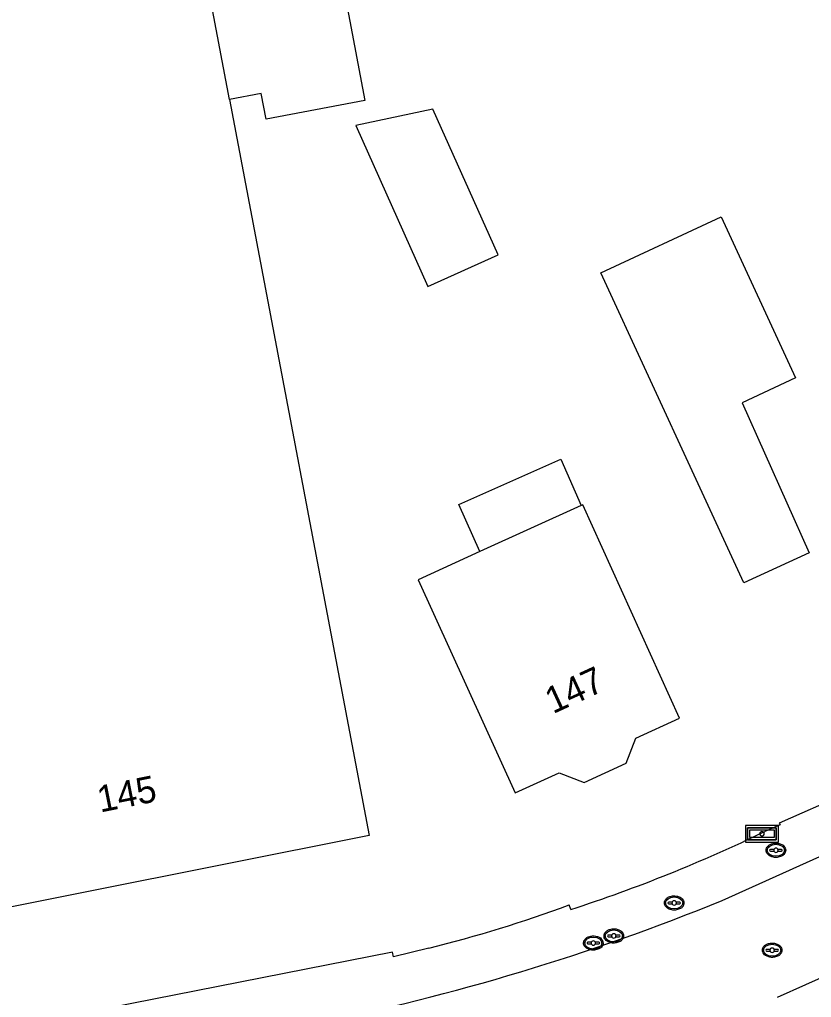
# Model space of a CAD drawing. Extents: x 194485 to 197793, y 468269 to 470822.
# Drawn here: x 195554.82 to 195590.7, y 469557.1 to 469601.41 of the extents above; entities that cross this region are included whole.
import ezdxf

# ---------------------------------------------------------------- set-up
doc = ezdxf.new("R2010")
doc.units = 0
for name, color, linetype in [('BGT grensvlak gebouwinstallatie plus 1', 7, 'Continuous'), ('BGT grensvlak pand op maaiveld', 7, 'Continuous'), ('BGT grensvlak pand op maaiveld LR', 7, 'Continuous'), ('BGT grensvlak wegdeel', 7, 'Continuous'), ('BGT puntobject bord wegwijzer', 7, 'Continuous'), ('BGT puntobject put brandkraan -put', 7, 'Continuous'), ('BGT puntobject put inspectie- rioolput', 7, 'Continuous'), ('BGT puntobject put kolk', 7, 'Continuous'), ('BGT puntobject put waterleidingput', 7, 'Continuous'), ('BGT tekst huisnummerreeks', 7, 'Continuous')]:
    doc.layers.add(name, color=color, linetype=linetype)

msp = doc.modelspace()

# ---------------------------------------------------------------- linework, layer by layer
at = {"layer": 'BGT grensvlak gebouwinstallatie plus 1'}
for p, q in [((195574.726, 469579.435), (195579.337, 469581.489)), ((195579.337, 469581.489), (195580.271, 469579.392)), ((195575.677, 469577.299), (195574.726, 469579.435))]:
    msp.add_line(p, q, dxfattribs=at)
at = {"layer": 'BGT grensvlak pand op maaiveld'}
msp.add_line((195580.271, 469579.392), (195575.677, 469577.299), dxfattribs=at)
for points in [[(195562.079, 469609.647), (195567.998, 469610.769), (195570.468, 469597.744), (195565.988, 469596.895), (195565.769, 469598.051), (195564.33, 469597.779)], [(195564.33, 469597.779), (195570.652, 469564.438), (195551.039, 469560.525), (195548.607, 469573.316)], [(195573.31, 469589.305), (195576.509, 469590.746), (195573.538, 469597.35), (195570.049, 469596.612), (195573.31, 469589.305)], [(195581.154, 469589.937), (195586.603, 469592.473), (195589.982, 469585.171), (195587.565, 469584.036), (195590.59, 469577.243), (195587.64, 469575.88), (195581.154, 469589.937)], [(195577.281, 469566.364), (195579.27, 469567.274), (195580.399, 469566.837), (195582.304, 469567.714), (195582.736, 469568.846), (195584.721, 469569.76), (195580.338, 469579.422), (195580.271, 469579.392)], [(195575.677, 469577.299), (195572.883, 469576.027), (195577.281, 469566.364)]]:
    msp.add_lwpolyline(points, dxfattribs=at)
at = {"layer": 'BGT grensvlak pand op maaiveld LR'}
msp.add_line((195564.33, 469597.779), (195562.079, 469609.647), dxfattribs=at)
at = {"layer": 'BGT grensvlak wegdeel'}
for p, q in [((195598.811, 469561.395), (195589.142, 469557.1)), ((195579.795, 469561.084), (195579.725, 469561.293))]:
    msp.add_line(p, q, dxfattribs=at)
for points in [[(195666.849, 469600.589), (195659.417, 469597.157), (195659.342, 469597.33), (195654.665, 469595.185), (195654.747, 469595.039), (195646.406, 469591.161), (195646.319, 469591.337), (195629.42, 469583.617), (195629.506, 469583.437), (195607.882, 469573.497), (195607.928, 469573.406), (195602.932, 469571.102), (195602.963, 469570.992), (195592.231, 469566.205), (195592.187, 469566.291), (195589.234, 469564.991), (195589.275, 469564.914), (195588.58, 469564.619)], [(195586.657, 469561.495), (195606.069, 469570.243), (195618.307, 469575.848), (195619.049, 469576.168)], [(195573.362, 469559.338), (195571.758, 469558.934), (195571.719, 469559.145), (195551.996, 469555.266), (195552.053, 469554.965), (195551.369, 469554.852), (195538.471, 469552.384), (195537.991, 469552.279)]]:
    msp.add_lwpolyline(points, dxfattribs=at)
for centre, radius, start, end in [((195558.332, 469627.105), 69.422, 288.00861, 295.83015), ((195547.953, 469656.295), 102.396, 281.36643, 292.20849), ((195558.892, 469617.766), 60.193, 283.90962, 290.24901)]:
    msp.add_arc(centre, radius, start, end, dxfattribs=at)
at = {"layer": 'BGT puntobject bord wegwijzer'}
for points in [[(195587.707, 469564.89), (195587.707, 469564.14), (195589.207, 469564.14), (195589.207, 469564.89)], [(195589.107, 469564.79), (195589.107, 469564.24), (195587.807, 469564.24), (195587.807, 469564.79)], [(195587.807, 469564.79), (195587.807, 469564.24), (195589.107, 469564.24), (195589.107, 469564.79)], [(195589.007, 469564.69), (195589.007, 469564.34), (195587.907, 469564.34), (195587.907, 469564.69)]]:
    msp.add_lwpolyline(points, close=True, dxfattribs=at)
for start, end in [(0, 180), (180, 0)]:
    msp.add_arc((195588.457, 469564.515), 0.1, start, end, dxfattribs=at)
at = {"layer": 'BGT puntobject put brandkraan -put'}
for p, q in [((195588.996, 469563.806), (195588.839, 469563.806)), ((195588.839, 469563.731), (195588.996, 469563.731)), ((195589.339, 469563.806), (195589.182, 469563.806)), ((195589.182, 469563.731), (195589.339, 469563.731))]:
    msp.add_line(p, q, dxfattribs=at)
for centre, radius, start, end in [((195588.839, 469563.768), 0.0375, 90, 270), ((195589.089, 469563.768), 0.1, 0, 180), ((195589.089, 469563.768), 0.1, 157.9757, 180), ((195589.089, 469563.768), 0.1, 180, 202.0243), ((195589.089, 469563.768), 0.1, 180, 0), ((195589.089, 469563.768), 0.1, 0, 22.0243), ((195589.089, 469563.768), 0.1, 337.9757, 0), ((195589.339, 469563.768), 0.0375, 270, 90)]:
    msp.add_arc(centre, radius, start, end, dxfattribs=at)
msp.add_ellipse((195589.089, 469563.768), major_axis=(0.392, 0), ratio=0.689655, dxfattribs=at)
msp.add_open_spline([(195589.531, 469563.768), (195589.531, 469563.811), (195589.519, 469563.855), (195589.453, 469563.969), (195589.372, 469564.026), (195589.18, 469564.091), (195589.07, 469564.097), (195588.867, 469564.056), (195588.776, 469564.009), (195588.673, 469563.892), (195588.648, 469563.832), (195588.646, 469563.71), (195588.67, 469563.649), (195588.754, 469563.55), (195588.813, 469563.511), (195588.992, 469563.443), (195589.126, 469563.436), (195589.359, 469563.498), (195589.459, 469563.567), (195589.522, 469563.692), (195589.531, 469563.73), (195589.531, 469563.768)], degree=3, dxfattribs=at)
at = {"layer": 'BGT puntobject put inspectie- rioolput'}
for p, q in [((195588.825, 469559.278), (195588.668, 469559.278)), ((195588.668, 469559.203), (195588.825, 469559.203)), ((195589.168, 469559.278), (195589.011, 469559.278)), ((195589.011, 469559.203), (195589.168, 469559.203))]:
    msp.add_line(p, q, dxfattribs=at)
for centre, radius, start, end in [((195588.668, 469559.24), 0.0375, 90, 270), ((195588.918, 469559.24), 0.1, 0, 180), ((195588.918, 469559.24), 0.1, 157.9757, 180), ((195588.918, 469559.24), 0.1, 180, 202.0243), ((195588.918, 469559.24), 0.1, 180, 0), ((195588.918, 469559.24), 0.1, 0, 22.0243), ((195588.918, 469559.24), 0.1, 337.9757, 0), ((195589.168, 469559.24), 0.0375, 270, 90)]:
    msp.add_arc(centre, radius, start, end, dxfattribs=at)
msp.add_ellipse((195588.918, 469559.24), major_axis=(0.392, 0), ratio=0.689655, dxfattribs=at)
msp.add_open_spline([(195589.36, 469559.24), (195589.36, 469559.283), (195589.348, 469559.327), (195589.282, 469559.441), (195589.201, 469559.498), (195589.009, 469559.563), (195588.899, 469559.569), (195588.696, 469559.528), (195588.605, 469559.481), (195588.502, 469559.364), (195588.477, 469559.304), (195588.475, 469559.182), (195588.499, 469559.121), (195588.583, 469559.022), (195588.642, 469558.983), (195588.821, 469558.915), (195588.955, 469558.908), (195589.188, 469558.97), (195589.288, 469559.039), (195589.351, 469559.164), (195589.36, 469559.202), (195589.36, 469559.24)], degree=3, dxfattribs=at)
at = {"layer": 'BGT puntobject put kolk'}
for p, q in [((195580.723, 469559.603), (195580.566, 469559.603)), ((195580.566, 469559.528), (195580.723, 469559.528)), ((195581.066, 469559.603), (195580.909, 469559.603)), ((195580.909, 469559.528), (195581.066, 469559.528)), ((195581.65, 469559.926), (195581.493, 469559.926)), ((195581.493, 469559.851), (195581.65, 469559.851)), ((195581.993, 469559.926), (195581.836, 469559.926)), ((195581.836, 469559.851), (195581.993, 469559.851))]:
    msp.add_line(p, q, dxfattribs=at)
for centre, radius, start, end in [((195581.743, 469559.888), 0.1, 0, 180), ((195580.566, 469559.565), 0.0375, 90, 270), ((195580.816, 469559.565), 0.1, 0, 180), ((195580.816, 469559.565), 0.1, 157.9757, 180), ((195580.816, 469559.565), 0.1, 180, 202.0243), ((195580.816, 469559.565), 0.1, 180, 0), ((195580.816, 469559.565), 0.1, 0, 22.0243), ((195580.816, 469559.565), 0.1, 337.9757, 0), ((195581.066, 469559.565), 0.0375, 270, 90), ((195581.493, 469559.888), 0.0375, 90, 270), ((195581.743, 469559.888), 0.1, 157.9757, 180), ((195581.743, 469559.888), 0.1, 180, 202.0243), ((195581.743, 469559.888), 0.1, 180, 0), ((195581.743, 469559.888), 0.1, 0, 22.0243), ((195581.743, 469559.888), 0.1, 337.9757, 0), ((195581.993, 469559.888), 0.0375, 270, 90)]:
    msp.add_arc(centre, radius, start, end, dxfattribs=at)
for centre in [(195581.743, 469559.888), (195580.816, 469559.565)]:
    msp.add_ellipse(centre, major_axis=(0.392, 0), ratio=0.689655, dxfattribs=at)
for points in [[(195582.185, 469559.888), (195582.185, 469559.931), (195582.173, 469559.975), (195582.107, 469560.089), (195582.026, 469560.146), (195581.834, 469560.211), (195581.724, 469560.217), (195581.521, 469560.176), (195581.43, 469560.129), (195581.327, 469560.012), (195581.302, 469559.952), (195581.3, 469559.83), (195581.324, 469559.769), (195581.408, 469559.67), (195581.467, 469559.631), (195581.646, 469559.563), (195581.78, 469559.556), (195582.013, 469559.618), (195582.113, 469559.687), (195582.176, 469559.812), (195582.185, 469559.85), (195582.185, 469559.888)], [(195581.258, 469559.565), (195581.258, 469559.608), (195581.246, 469559.652), (195581.18, 469559.766), (195581.099, 469559.823), (195580.907, 469559.888), (195580.797, 469559.894), (195580.594, 469559.853), (195580.503, 469559.806), (195580.4, 469559.689), (195580.375, 469559.629), (195580.373, 469559.507), (195580.397, 469559.446), (195580.481, 469559.347), (195580.54, 469559.308), (195580.719, 469559.24), (195580.853, 469559.233), (195581.086, 469559.295), (195581.186, 469559.364), (195581.249, 469559.489), (195581.258, 469559.527), (195581.258, 469559.565)]]:
    msp.add_open_spline(points, degree=3, dxfattribs=at)
at = {"layer": 'BGT puntobject put waterleidingput'}
for p, q in [((195584.386, 469561.419), (195584.229, 469561.419)), ((195584.229, 469561.344), (195584.386, 469561.344)), ((195584.729, 469561.419), (195584.572, 469561.419)), ((195584.572, 469561.344), (195584.729, 469561.344))]:
    msp.add_line(p, q, dxfattribs=at)
for centre, radius, start, end in [((195584.229, 469561.381), 0.0375, 90, 270), ((195584.479, 469561.381), 0.1, 0, 180), ((195584.479, 469561.381), 0.1, 157.9757, 180), ((195584.479, 469561.381), 0.1, 180, 202.0243), ((195584.479, 469561.381), 0.1, 180, 0), ((195584.479, 469561.381), 0.1, 0, 22.0243), ((195584.479, 469561.381), 0.1, 337.9757, 0), ((195584.729, 469561.381), 0.0375, 270, 90)]:
    msp.add_arc(centre, radius, start, end, dxfattribs=at)
msp.add_ellipse((195584.479, 469561.381), major_axis=(0.392, 0), ratio=0.689655, dxfattribs=at)
msp.add_open_spline([(195584.921, 469561.381), (195584.921, 469561.424), (195584.909, 469561.468), (195584.843, 469561.582), (195584.762, 469561.639), (195584.57, 469561.704), (195584.46, 469561.71), (195584.257, 469561.669), (195584.166, 469561.622), (195584.063, 469561.505), (195584.038, 469561.445), (195584.036, 469561.323), (195584.06, 469561.262), (195584.144, 469561.163), (195584.203, 469561.124), (195584.382, 469561.056), (195584.516, 469561.049), (195584.749, 469561.111), (195584.849, 469561.18), (195584.912, 469561.305), (195584.921, 469561.343), (195584.921, 469561.381)], degree=3, dxfattribs=at)

# ---------------------------------------------------------------- texts
at = {"layer": 'BGT tekst huisnummerreeks'}
for s, rotation, p in [('147', 24.7, (195578.984, 469569.929)), ('145', 11.3, (195558.472, 469565.474))]:
    msp.add_text(s, height=1.2, rotation=rotation, dxfattribs=at).set_placement(p)

doc.saveas('drawing.dxf')
